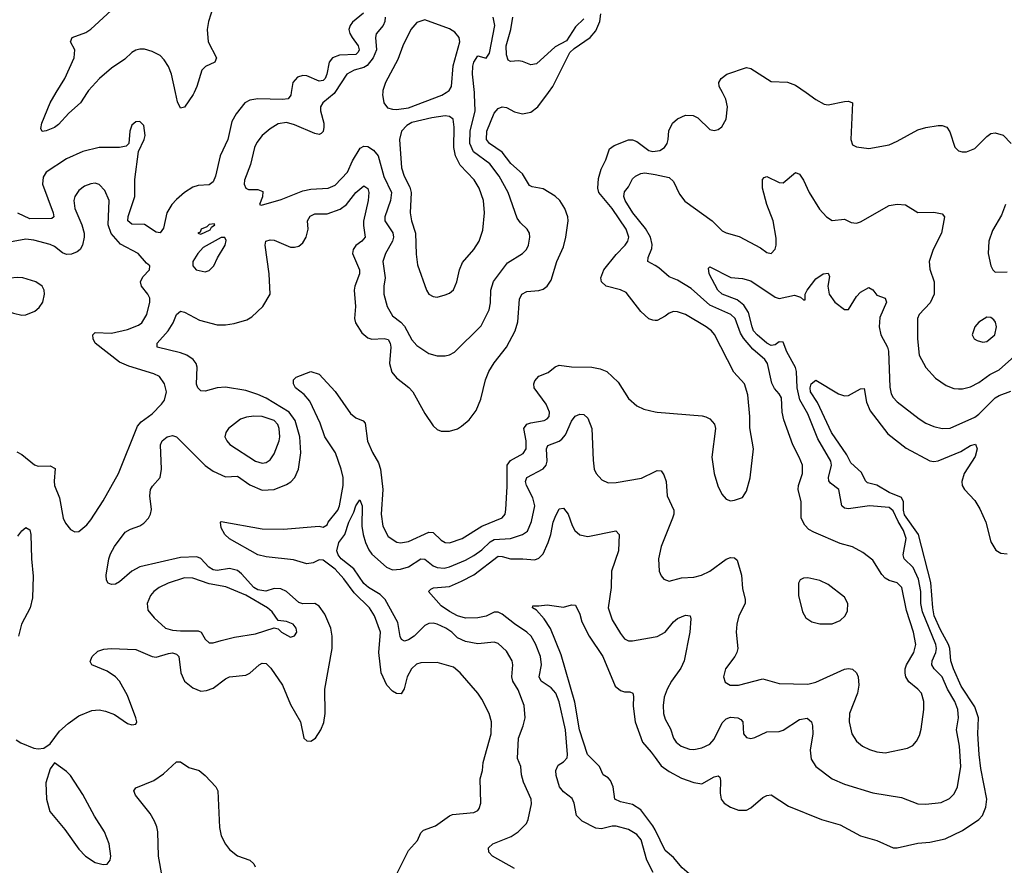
# Model space of a CAD drawing. Header units: inches. Extents: x 1694797 to 1849917, y 907313 to 1017959.
# Tile 412 of 656: x 1736880 to 1741715, y 996205 to 1000358. Entities that reach past the tile are written whole.
import ezdxf

# ---------------------------------------------------------------- set-up
doc = ezdxf.new("R2010")
doc.units = ezdxf.units.IN
doc.header["$MEASUREMENT"] = 0
for name, color, linetype in [('B7030', 7, 'Continuous'), ('B7040', 7, 'Continuous'), ('B7939', 7, 'Continuous'), ('B7949', 7, 'Continuous')]:
    doc.layers.add(name, color=color, linetype=linetype)

msp = doc.modelspace()

# ---------------------------------------------------------------- linework, layer by layer
at = {"layer": 'B7030', "color": 5}
for points, elevation in [([(1737059.6, 1000000), (1737101.2, 1000070), (1737146.9, 1000170), (1737150.6, 1000210), (1737129.7, 1000250), (1737137.6, 1000270), (1737204.3, 1000295.7), (1737230, 1000311), (1737390, 1000461.3)], 780), ([(1737830, 1000420.7), (1737806.6, 1000350), (1737799.8, 1000310), (1737805.7, 1000250), (1737846.5, 1000170), (1737838.3, 1000150), (1737792, 1000128), (1737774.2, 1000110), (1737749.6, 1000030), (1737736, 1000000)], 780), ([(1738567.9, 1000390), (1738514.8, 1000345.2), (1738502.7, 1000330), (1738497, 1000310), (1738501.5, 1000290), (1738512.7, 1000270), (1738542.6, 1000230), (1738546.8, 1000210), (1738541.4, 1000198.6), (1738530, 1000187.5), (1738450, 1000183.5), (1738416.1, 1000170), (1738400.3, 1000150), (1738387.7, 1000090), (1738379.9, 1000070), (1738370, 1000058.8), (1738350, 1000056), (1738290, 1000082.5), (1738270, 1000084.7), (1738243.8, 1000076.2), (1738222, 1000050), (1738213.8, 1000000)], 820), ([(1738675.3, 1000370), (1738673.6, 1000350), (1738665.1, 1000330), (1738631.2, 1000288.8), (1738626.6, 1000270), (1738632.6, 1000210), (1738616.6, 1000170), (1738586.9, 1000133.1), (1738570, 1000123.2), (1738522.7, 1000110), (1738487.1, 1000090), (1738427, 1000000)], 840), ([(1738973.9, 1000000), (1738989.3, 1000010), (1739000.7, 1000030), (1739009.3, 1000130.7), (1739041.2, 1000250), (1739038.8, 1000270), (1739016.5, 1000296.5), (1738990, 1000314), (1738870, 1000357.6), (1738830, 1000344.5), (1738801.1, 1000310), (1738761.7, 1000230), (1738736.8, 1000163.2), (1738677.2, 1000050), (1738663.6, 1000010), (1738662.5, 1000000)], 860), ([(1739112.9, 1000000), (1739102.9, 1000090), (1739106, 1000130), (1739110.7, 1000150), (1739130, 1000180.8), (1739170, 1000169), (1739186.6, 1000193.4), (1739212.9, 1000330), (1739205.7, 1000370)], 840), ([(1739650, 1000362), (1739610, 1000322.9), (1739565.9, 1000254.1), (1739510, 1000225.4), (1739418.1, 1000141.9), (1739390, 1000136.5), (1739350, 1000153), (1739330, 1000155.9), (1739290, 1000152.1), (1739279.3, 1000159.3), (1739270, 1000186), (1739269, 1000230), (1739291.2, 1000310), (1739301, 1000370)], 820), ([(1739476.3, 1000000), (1739498.7, 1000030), (1739582.4, 1000197.6), (1739603.3, 1000216.7), (1739681.2, 1000270), (1739710, 1000302.8), (1739729.2, 1000350), (1739733.2, 1000386.8)], 820), ([(1737644.7, 1000000), (1737624.8, 1000090), (1737610, 1000128.7), (1737590, 1000161.2), (1737570, 1000182.3), (1737530, 1000202.3), (1737493.1, 1000213.1), (1737470, 1000213.7), (1737450, 1000209), (1737430, 1000196.5), (1737395.5, 1000164.5), (1737330, 1000120.4), (1737272.2, 1000070), (1737217.7, 1000010), (1737211.1, 1000000)], 780)]:
    msp.add_lwpolyline(points, dxfattribs=dict(at, elevation=elevation))
at = {"layer": 'B7040', "color": 5, "elevation": 780}
msp.add_lwpolyline([(1740330.7, 1000000), (1740315.1, 1000030), (1740314, 1000050), (1740325.1, 1000070), (1740352.7, 1000090), (1740450, 1000122.6), (1740470, 1000118.7), (1740570, 1000054.4), (1740650, 1000050.6), (1740690, 1000036.3), (1740741.6, 1000000)], dxfattribs=at)
at = {"layer": 'B7939', "color": 5}
for points, elevation in [([(1736862, 996822), (1736885.8, 996805.8), (1736950, 996780.5), (1736970, 996776.3), (1736998.9, 996781.1), (1737030, 996802), (1737076, 996864), (1737118, 996902), (1737170, 996938.6), (1737234, 996966), (1737270, 996968.6), (1737301.9, 996961.9), (1737345, 996945), (1737410, 996901.1), (1737430, 996894.4), (1737450, 996898.8), (1737454.7, 996910), (1737449.6, 996930), (1737410, 997038.7), (1737370.6, 997110), (1737350, 997130.6), (1737310, 997158.9), (1737234, 997190), (1737225.6, 997205.6), (1737236.3, 997230), (1737264.1, 997255.9), (1737293.1, 997266.9), (1737329.9, 997270.1), (1737450, 997265), (1737530, 997230.7), (1737550, 997226.9), (1737610, 997245.2), (1737630, 997247.7), (1737650, 997241.7), (1737661, 997230), (1737671.2, 997150), (1737689.4, 997110), (1737730, 997075.9), (1737770, 997060.8), (1737797.3, 997062.7), (1737830, 997074.8), (1737890, 997121.2), (1737910, 997131.1), (1737990, 997138.4), (1738010, 997148.8), (1738055.3, 997190), (1738070, 997198.2), (1738090, 997196.3), (1738112.7, 997172.7), (1738171.1, 997090), (1738210, 996995.5), (1738258.7, 996910), (1738276, 996830), (1738290, 996816), (1738310, 996814.8), (1738332.7, 996830), (1738359.5, 996870), (1738374.1, 996905.9), (1738380.5, 996950), (1738378.4, 997070), (1738414.3, 997270), (1738414.5, 997330), (1738407.8, 997370), (1738378.5, 997438.5), (1738350, 997478.2), (1738330, 997491.2), (1738270, 997488.5), (1738250, 997495.6), (1738190, 997549.2), (1738162.8, 997562.8), (1738130, 997564.4), (1738088.1, 997551.9), (1738050, 997557.2), (1738029.4, 997570), (1737970, 997637), (1737950, 997652.7), (1737910, 997662.5), (1737850, 997653.1), (1737830, 997656.3), (1737809.2, 997669.2), (1737770, 997711.2), (1737750, 997719.3), (1737670, 997716.4), (1737469.3, 997670.7), (1737430, 997649.9), (1737370, 997597.1), (1737350, 997586.5), (1737330, 997584.4), (1737314.5, 997590), (1737305.4, 997605.4), (1737304.1, 997630), (1737317.5, 997710), (1737325.1, 997734.9), (1737345, 997770), (1737398.6, 997841.4), (1737423.3, 997856.7), (1737470, 997872.6), (1737490, 997886), (1737512.2, 997910), (1737521.5, 997930), (1737527.3, 997952.7), (1737518.8, 998018.8), (1737522.2, 998050), (1737532.3, 998067.7), (1737569.9, 998110.1), (1737575.8, 998150), (1737571.1, 998270), (1737579.5, 998290), (1737604.2, 998310), (1737630, 998316.4), (1737650, 998308.7), (1737790, 998169.4), (1737830, 998140.5), (1737890, 998113.4), (1737950, 998115.4), (1738010, 998073.4), (1738070, 998048), (1738130, 998051.3), (1738190, 998075.3), (1738211.3, 998088.7), (1738230.9, 998109.1), (1738249.9, 998150.1), (1738261, 998230), (1738255.3, 998310), (1738232.3, 998390), (1738202.5, 998430), (1738090, 998499.9), (1738050, 998518.1), (1737990, 998537.1), (1737890, 998553.4), (1737850, 998549.3), (1737790, 998533.5), (1737770, 998534.6), (1737754, 998550), (1737748.2, 998568.2), (1737751.3, 998651.3), (1737746.8, 998670), (1737732.4, 998690), (1737700.4, 998710), (1737670, 998721.8), (1737554.5, 998750), (1737555.6, 998770), (1737608.5, 998830), (1737633.6, 998870), (1737650, 998910.4), (1737670, 998926.7), (1737690, 998922), (1737762.7, 998882.7), (1737850, 998859.3), (1737890, 998859.6), (1737933.3, 998866.7), (1737995.5, 998884.5), (1738020.7, 998899.3), (1738074.7, 998950), (1738110.8, 999010), (1738105.4, 999110), (1738085.2, 999250), (1738089.3, 999270.7), (1738110, 999276.6), (1738130, 999275.3), (1738210, 999241.7), (1738230, 999240.1), (1738250, 999245.5), (1738270, 999262.7), (1738287.5, 999290), (1738296.4, 999330), (1738294.1, 999370), (1738306.3, 999393.7), (1738330, 999404.8), (1738390, 999404.3), (1738453.2, 999426.8), (1738485, 999450), (1738530, 999510.2), (1738570, 999541.5), (1738589.2, 999529.2), (1738593.9, 999510), (1738590.8, 999470.8), (1738568.6, 999368.6), (1738567.7, 999347.7), (1738577.2, 999290), (1738559.6, 999270), (1738530, 999249.8), (1738517.1, 999230), (1738514.4, 999210), (1738549.4, 999130), (1738547.9, 999110), (1738525.2, 999050), (1738521.8, 999030), (1738529.4, 998950), (1738524.7, 998890), (1738529.2, 998870), (1738560.7, 998820.7), (1738590, 998795.6), (1738610, 998789), (1738670, 998791.6), (1738690, 998786.7), (1738699.8, 998770), (1738703.3, 998750), (1738696.1, 998670), (1738707.4, 998627.4), (1738730, 998599.7), (1738791.6, 998551.6), (1738811.1, 998531.1), (1738870, 998423.8), (1738910, 998363), (1738930, 998344.9), (1738950, 998338), (1738990, 998338), (1739030, 998348.2), (1739050, 998361.6), (1739087, 998393), (1739120.9, 998439.1), (1739145, 998495), (1739168.1, 998590), (1739183.4, 998630), (1739210, 998672.4), (1739270.6, 998750), (1739313.3, 998830), (1739325.5, 998874.5), (1739333.7, 998986.3), (1739345.4, 999010), (1739370, 999023.2), (1739430, 999028.3), (1739450, 999034.7), (1739470, 999048.9), (1739490, 999078.7), (1739518.6, 999170), (1739550, 999242.4), (1739562.7, 999290), (1739573, 999370), (1739571.3, 999390), (1739557.6, 999430), (1739532.6, 999470), (1739510, 999492.2), (1739450, 999527.1), (1739396.6, 999536.6), (1739383.6, 999543.6), (1739350, 999601.1), (1739292.6, 999652.6), (1739250, 999708.2), (1739186.4, 999750), (1739173.2, 999770), (1739174, 999810), (1739210, 999899.6), (1739230, 999922.6), (1739250, 999930.2), (1739270, 999926.3), (1739310, 999905.5), (1739350, 999896.1), (1739390, 999903.9), (1739424.1, 999930), (1739476.3, 1000000)], 820), ([(1738213.8, 1000000), (1738211.8, 999988.2), (1738197.6, 999970), (1738170, 999965.4), (1738050, 999969.3), (1738010, 999962.4), (1737985.5, 999950), (1737943.5, 999896.5), (1737922.2, 999857.8), (1737901.3, 999770), (1737864.1, 999690), (1737841.4, 999590), (1737830, 999562.5), (1737810, 999547.3), (1737755.7, 999544.3), (1737730, 999536.4), (1737690, 999509.9), (1737650, 999475.3), (1737627.3, 999450), (1737603.3, 999410), (1737585.8, 999334.2), (1737570, 999310.8), (1737550, 999315.2), (1737492, 999352), (1737430, 999354.5), (1737410.6, 999370), (1737411.9, 999391.9), (1737445.5, 999490), (1737446.1, 999573.9), (1737462.6, 999710), (1737490.8, 999770), (1737495.6, 999790), (1737490, 999839), (1737470, 999858.4), (1737450, 999856.9), (1737430, 999840.9), (1737420.3, 999810), (1737416.5, 999750), (1737403.5, 999736.5), (1737369.5, 999730.5), (1737270, 999731.1), (1737190, 999711.2), (1737110, 999675.3), (1737009.3, 999610), (1736995, 999585), (1736992.1, 999550), (1737043.5, 999410), (1737047, 999390), (1737038.3, 999381.7), (1736930, 999380.1), (1736870, 999407.9)], 820), ([(1737211.1, 1000000), (1737178.2, 999950), (1737121, 999899), (1737070, 999843.4), (1737050, 999827.9), (1737010, 999812.6), (1736989.8, 999809.8), (1736983.1, 999823.1), (1736988.9, 999850), (1737029.9, 999950), (1737059.6, 1000000)], 780), ([(1737736, 1000000), (1737731.5, 999990), (1737690, 999927.8), (1737670, 999923.6), (1737654.7, 999954.7), (1737644.7, 1000000)], 780), ([(1738427, 1000000), (1738424.2, 999995.8), (1738368.1, 999950), (1738357.8, 999930), (1738356.8, 999910), (1738372.9, 999850), (1738373.1, 999830), (1738370.2, 999809.7), (1738360.4, 999799.6), (1738350, 999794), (1738330, 999799.1), (1738230, 999841.1), (1738190, 999853.3), (1738150, 999846.5), (1738110, 999822.5), (1738070.2, 999790), (1738044.6, 999755.4), (1738033.5, 999730), (1738013.6, 999646.4), (1737983.7, 999570), (1737981.6, 999550), (1737990, 999531), (1738004.1, 999524.1), (1738050, 999523.8), (1738074.4, 999514.4), (1738072.4, 999487.6), (1738058, 999450), (1738067.1, 999447.1), (1738164.2, 999475.8), (1738270, 999518), (1738310, 999525.2), (1738395.1, 999530), (1738430, 999545.8), (1738490, 999609.4), (1738514.9, 999665.1), (1738552.1, 999727.9), (1738570, 999737.7), (1738590, 999735.4), (1738617.9, 999717.9), (1738639.6, 999690), (1738668.5, 999588.5), (1738705.6, 999510), (1738700.6, 999470), (1738672.8, 999390), (1738673.9, 999370), (1738711.6, 999311.6), (1738715.2, 999290), (1738710.1, 999269.9), (1738677, 999210), (1738664.1, 999170), (1738674.2, 999090), (1738668.1, 999050), (1738668.8, 999010), (1738683.8, 998950), (1738710, 998903.6), (1738751.8, 998871.8), (1738770, 998852.2), (1738805.7, 998785.7), (1738830, 998758.6), (1738890, 998719.2), (1738930, 998708), (1738970, 998707.6), (1738990, 998711.7), (1739015.3, 998724.7), (1739145.7, 998854.3), (1739186.3, 998933.7), (1739192.4, 998967.6), (1739194.5, 999030), (1739207.1, 999072.9), (1739276.2, 999163.8), (1739349.4, 999210), (1739369.6, 999230), (1739378.9, 999250), (1739386, 999290), (1739383.6, 999310), (1739372, 999330), (1739340.1, 999360.1), (1739323.5, 999383.5), (1739278.5, 999510), (1739235.4, 999590), (1739189.2, 999650), (1739109, 999709), (1739091.2, 999750), (1739091.7, 999810), (1739116.6, 999910), (1739114, 999990), (1739112.9, 1000000)], 840), ([(1738662.5, 1000000), (1738661.5, 999990), (1738667.9, 999950), (1738685.9, 999925.9), (1738710, 999918), (1738730, 999917), (1738790, 999924.6), (1738953.3, 999986.7), (1738973.9, 1000000)], 860), ([(1740000, 998881.5), (1739990, 998881.6), (1739970, 998889.6), (1739930, 998925.6), (1739857.7, 999017.7), (1739831.3, 999031.3), (1739760.7, 999050), (1739737.3, 999070), (1739734, 999090), (1739749, 999130), (1739810, 999205), (1739854.1, 999250), (1739866.5, 999270), (1739871.6, 999290), (1739858.4, 999330), (1739788.8, 999430), (1739723.8, 999510), (1739719.1, 999530), (1739721.9, 999578.1), (1739735.4, 999624.6), (1739758.5, 999670), (1739776.5, 999723.5), (1739800, 999740), (1739870, 999767.5), (1739890, 999767.5), (1739910, 999759.8), (1739970, 999716.3), (1739990, 999711.1), (1740000, 999712.6)], 780), ([(1740000, 999150.4), (1739964.8, 999170), (1739966.2, 999190), (1739984.9, 999235.1), (1739986, 999254), (1739977.4, 999290), (1739952.9, 999332.9), (1739890.6, 999410), (1739852.9, 999470), (1739847, 999490), (1739850, 999513.4), (1739870, 999537.3), (1739890, 999576.3), (1739903.7, 999590), (1739930, 999602.6), (1739950, 999606.5), (1740000, 999597)], 760), ([(1736865.1, 998234.9), (1736890, 998222.3), (1736952.1, 998172.1), (1736970, 998165.3), (1737030, 998167.2), (1737053.4, 998153.4), (1737048.5, 998091.5), (1737051.1, 998071.1), (1737074.6, 998010), (1737094, 997910), (1737104.9, 997884.9), (1737130, 997854), (1737150, 997842.8), (1737170, 997844), (1737210, 997877.1), (1737230, 997902.4), (1737290, 997995.3), (1737365.6, 998130), (1737458, 998362), (1737476.9, 998383.1), (1737530, 998423.1), (1737576.9, 998470), (1737591.2, 998490), (1737601.1, 998530), (1737591.1, 998570), (1737566.4, 998606.4), (1737539, 998619), (1737415.8, 998655.8), (1737370, 998676.5), (1737251, 998770), (1737240.4, 998790), (1737238.7, 998810), (1737250, 998822.4), (1737330, 998819), (1737410, 998835.9), (1737462.9, 998857.1), (1737479.2, 998870), (1737503.9, 998910), (1737518.5, 998970), (1737518.3, 998990), (1737510, 999009.3), (1737477.4, 999050), (1737472.6, 999070), (1737484, 999096), (1737518, 999130), (1737519, 999150), (1737502.6, 999162.6), (1737462, 999210), (1737375.3, 999255.3), (1737328.8, 999308.8), (1737313.9, 999350), (1737318.6, 999470), (1737298.7, 999518.7), (1737270, 999548.7), (1737250, 999554.6), (1737230, 999552.7), (1737198.7, 999541.3), (1737170, 999519.7), (1737150.2, 999489.8), (1737145.4, 999470), (1737150.1, 999430), (1737185.1, 999350), (1737196.6, 999310), (1737197.1, 999290), (1737188, 999250), (1737176.6, 999230), (1737162.2, 999217.8), (1737134, 999206), (1737110, 999204.2), (1737090, 999212.5), (1737050, 999243.9), (1737030, 999253.3), (1736950, 999274.9), (1736910, 999280.2), (1736830, 999264.8)], 840), ([(1738733.6, 996166.4), (1738790, 996277.6), (1738832.9, 996327.1), (1738850, 996364.4), (1738863, 996377), (1738921.4, 996398.6), (1738990, 996448.5), (1739005.2, 996454.8), (1739110, 996463.7), (1739130, 996474.9), (1739136.5, 996483.5), (1739145.1, 996510), (1739142, 996630), (1739152.8, 996670), (1739156.3, 996710), (1739194.7, 996850), (1739197.7, 996910), (1739186.2, 996950), (1739150, 997020.5), (1739130, 997049.6), (1739043.1, 997150), (1739010, 997178.4), (1738930, 997201.5), (1738850, 997198.9), (1738827.9, 997192.1), (1738804, 997170), (1738783.6, 997130), (1738768.7, 997071.3), (1738753.4, 997046.6), (1738730, 997048.1), (1738710, 997059.8), (1738683.6, 997090), (1738655.2, 997150), (1738643.4, 997250), (1738651.3, 997350), (1738622.7, 997430), (1738598.6, 997470), (1738522.5, 997542.5), (1738472.4, 997612.4), (1738430, 997658.9), (1738370, 997704), (1738350, 997705), (1738320.5, 997690), (1738290, 997686.2), (1738224.8, 997704.8), (1738090, 997720.2), (1738050, 997729.9), (1737910, 997807.7), (1737887, 997830), (1737870, 997862), (1737866, 997890), (1737870, 997892.9), (1738070, 997857.7), (1738175.7, 997855.7), (1738350.2, 997870.2), (1738370, 997865.5), (1738390, 997877.1), (1738395.3, 997890), (1738442.6, 997950), (1738450.6, 997970), (1738468.1, 998070), (1738467.7, 998110), (1738459, 998150), (1738430.8, 998230.8), (1738378.9, 998310), (1738355.9, 998375.9), (1738304.1, 998484.1), (1738276.7, 998516.7), (1738234.2, 998550), (1738224, 998570), (1738224.5, 998590), (1738236.9, 998603.1), (1738310, 998630.8), (1738350, 998616.5), (1738430, 998531.7), (1738504.4, 998424.4), (1738530, 998403.2), (1738567.5, 998387.5), (1738576.9, 998376.9), (1738588, 998288), (1738612.1, 998232.1), (1738641.6, 998181.6), (1738651.9, 998150), (1738663.7, 998050), (1738655, 997930), (1738662.5, 997870), (1738690, 997819.5), (1738732.2, 997792.2), (1738750, 997788.4), (1738790, 997794.5), (1738890, 997840.6), (1738910, 997839.5), (1738950, 997802.6), (1738970, 997790.2), (1738990, 997788.6), (1739053.7, 997810), (1739149.9, 997870.1), (1739250, 997912.3), (1739263.4, 997930), (1739268.1, 997951.9), (1739274.6, 998065.4), (1739274.5, 998170), (1739290, 998192.9), (1739353.1, 998226.9), (1739367.5, 998250), (1739367.7, 998290), (1739355.2, 998350), (1739370, 998371), (1739390, 998378.5), (1739455.6, 998390), (1739470, 998397.2), (1739479.5, 998410), (1739481.1, 998430), (1739465.3, 998470), (1739406.9, 998550), (1739404.9, 998570), (1739410, 998584.4), (1739430, 998608.1), (1739475.2, 998624.8), (1739510, 998652.9), (1739530, 998662), (1739590, 998653.6), (1739690, 998651.8), (1739730, 998643.1), (1739762.8, 998630), (1739818.3, 998578.3), (1739870, 998497.3), (1739910, 998462), (1739944.7, 998444.7), (1740000, 998432.6)], 780), ([(1739309.6, 996190), (1739202, 996250), (1739184.5, 996270), (1739181.7, 996290), (1739204.2, 996310), (1739293, 996347), (1739328.2, 996370), (1739369.6, 996410), (1739376.3, 996430), (1739392.9, 996507.1), (1739392, 996530), (1739354, 996614), (1739344.7, 996650), (1739341.8, 996690), (1739325, 996730), (1739328.8, 996830), (1739353.3, 996890), (1739362.4, 996930), (1739356.8, 996990), (1739327.5, 997067.5), (1739302.2, 997110), (1739297.4, 997130), (1739302, 997190), (1739298.5, 997210), (1739270, 997256.4), (1739230, 997295.1), (1739210, 997300.9), (1739130, 997292.3), (1739070, 997304.9), (1739030, 997321.4), (1739001.8, 997350), (1738972.7, 997370), (1738930, 997389.9), (1738910, 997394.4), (1738890, 997393.3), (1738870, 997382.3), (1738817.8, 997330), (1738790, 997312.3), (1738770, 997306.2), (1738754.5, 997314.5), (1738748.3, 997328.3), (1738737.6, 997397.6), (1738674.9, 997510), (1738650, 997535.6), (1738592.4, 997570), (1738570, 997589), (1738521.3, 997661.3), (1738458.6, 997710), (1738444.4, 997730), (1738437.9, 997750), (1738446.4, 997790), (1738476.7, 997830), (1738495.9, 997890), (1738521.1, 997938.9), (1738530, 997970.4), (1738550, 998000.7), (1738561.5, 997970), (1738560.9, 997870), (1738566.1, 997830), (1738577.7, 997790), (1738594.3, 997754.3), (1738610, 997733.2), (1738681, 997670), (1738710, 997656.6), (1738750, 997658.7), (1738790, 997670.7), (1738850, 997710.1), (1738870, 997708.7), (1738910, 997675.9), (1738930, 997667.4), (1738965, 997665), (1738990.2, 997670.2), (1739070, 997703.6), (1739110, 997725.9), (1739150, 997754.8), (1739190, 997794.4), (1739210, 997805.7), (1739290.4, 997809.6), (1739349.9, 997830.1), (1739373.8, 997846.2), (1739393.7, 997893.7), (1739410.5, 997970), (1739399.9, 998010), (1739368.4, 998070), (1739364.4, 998090), (1739369.8, 998110), (1739450, 998152), (1739464.7, 998170), (1739470.5, 998190), (1739467.4, 998250), (1739473.1, 998266.9), (1739530, 998288.7), (1739542.4, 998297.6), (1739560.7, 998319.3), (1739590, 998386), (1739608.7, 998411.3), (1739630, 998421.3), (1739650, 998418.7), (1739670, 998400.4), (1739690.1, 998350.1), (1739695.5, 998195.5), (1739701.1, 998150), (1739710.4, 998130), (1739738.7, 998098.7), (1739770, 998083.1), (1739810, 998084.4), (1739933.5, 998106.5), (1740000, 998139.6)], 760), ([(1739991.7, 996170), (1739959.8, 996230), (1739931.4, 996330), (1739910, 996356.4), (1739870, 996381.4), (1739810, 996397.4), (1739790, 996397.3), (1739736.5, 996383.5), (1739710, 996386.8), (1739642, 996422), (1739614.2, 996450), (1739603.1, 996510), (1739593.3, 996533.3), (1739550, 996565.7), (1739530.6, 996590.6), (1739514.1, 996645.9), (1739512.6, 996670), (1739523.6, 996696.4), (1739550, 996713.4), (1739567.9, 996732.1), (1739570.5, 996750), (1739560.9, 996870), (1739530, 997008), (1739512.5, 997050), (1739490, 997076.8), (1739440.6, 997110), (1739431.3, 997130), (1739443.2, 997190), (1739437, 997230), (1739412.6, 997292.6), (1739391, 997331), (1739370.6, 997350.6), (1739310.3, 997390.3), (1739250, 997438.9), (1739230, 997449), (1739210, 997449), (1739170, 997429.3), (1739130, 997420.2), (1739070, 997419.3), (1739030, 997430.5), (1738990, 997451), (1738950, 997479.2), (1738887, 997550), (1738898.9, 997561.1), (1738912.6, 997567.4), (1738990, 997574.7), (1739050, 997601), (1739110, 997631.9), (1739230, 997722.9), (1739250, 997722.3), (1739290, 997709.6), (1739350.7, 997710.7), (1739410, 997705.4), (1739430, 997713.2), (1739450, 997734.7), (1739475.9, 997790), (1739488.6, 997830), (1739499.3, 997890), (1739510, 997915.6), (1739530, 997956), (1739550, 997959.1), (1739572.9, 997930), (1739593.4, 997873.4), (1739606.7, 997850), (1739630, 997828.7), (1739670, 997820.3), (1739808.1, 997848.1), (1739823.8, 997830), (1739820.2, 997750), (1739787, 997650), (1739784.2, 997570), (1739770.2, 997470), (1739790, 997410.6), (1739830, 997343), (1739850, 997317.6), (1739870, 997306.9), (1739890, 997307.2), (1740000, 997326.4)], 740), ([(1736870, 997820.8), (1736890, 997847.7), (1736910, 997864.2), (1736930, 997852.7), (1736935.1, 997830), (1736937.2, 997710), (1736945.7, 997625.7), (1736942.1, 997517.9), (1736931, 997469), (1736889.3, 997390), (1736873.7, 997330)], 820), ([(1740000, 996378.8), (1739990, 996399), (1739930, 996477), (1739890, 996503.1), (1739830, 996516.2), (1739802.9, 996530), (1739794.5, 996590), (1739782, 996622), (1739770, 996635.1), (1739745.7, 996650), (1739728.1, 996690), (1739668.8, 996748.8), (1739629.2, 996870), (1739605.7, 997005.7), (1739539, 997239), (1739487.5, 997367.5), (1739455.9, 997415.9), (1739417.4, 997457.4), (1739399, 997470), (1739400.2, 997479.8), (1739430, 997478.7), (1739470, 997484.7), (1739550, 997472.4), (1739590, 997484.9), (1739610, 997482), (1739630, 997438.8), (1739641.1, 997401.1), (1739676.6, 997330), (1739743.4, 997230), (1739804.8, 997084.8), (1739830, 997063.7), (1739850, 997057.4), (1739876.5, 997056.5), (1739890.3, 997050.3), (1739894.7, 997034.7), (1739893.4, 996986.6), (1739903.1, 996910), (1739938.8, 996810), (1739981.2, 996761.2), (1740000, 996735.2)], 720), ([(1737579.2, 996150), (1737561, 996250), (1737558.3, 996370), (1737553.5, 996393.5), (1737542.5, 996422.5), (1737520, 996460), (1737447.8, 996550), (1737439.7, 996570), (1737450, 996586), (1737539.3, 996620.7), (1737585.6, 996654.4), (1737650, 996713.4), (1737670, 996712.4), (1737710, 996685.3), (1737761, 996670), (1737790, 996645.5), (1737843.8, 996590), (1737853.4, 996570), (1737860.5, 996390), (1737869.4, 996350), (1737890, 996308.8), (1737910, 996283.2), (1737950, 996251.5), (1738010.2, 996230.2), (1738030, 996212), (1738036.8, 996196.8)], 780)]:
    msp.add_lwpolyline(points, dxfattribs=dict(at, elevation=elevation))
for points, elevation in [([(1738970, 999885.4), (1738904.1, 999875.9), (1738806.4, 999853.6), (1738781.5, 999838.5), (1738755.4, 999810), (1738745.5, 999770), (1738754.8, 999630), (1738767.8, 999590), (1738795.6, 999535.6), (1738802, 999510), (1738797.9, 999410), (1738803.7, 999370), (1738823, 999310), (1738826.5, 999206.5), (1738834, 999154), (1738877, 999030), (1738890, 999010.5), (1738910, 998998.7), (1738930, 998995.3), (1738970, 999006.7), (1738990, 999014.9), (1739010, 999030.7), (1739026.6, 999070), (1739039.8, 999130), (1739054.4, 999165.6), (1739110, 999230.2), (1739137, 999270), (1739154.9, 999325.1), (1739162.1, 999410), (1739158.4, 999470), (1739135.9, 999530), (1739111.9, 999571.9), (1739043.4, 999643.4), (1739019.9, 999690), (1739012.3, 999730), (1739012.9, 999830), (1739008, 999870), (1738990, 999883.2)], 860), ([(1737835.3, 999355.3), (1737810, 999352.7), (1737798.5, 999341.5), (1737771.3, 999330), (1737766, 999314), (1737754, 999310), (1737770, 999304.7), (1737814.5, 999325.5), (1737821.2, 999338.8), (1737838, 999350)], 840), ([(1737870, 999288.7), (1737781.4, 999238.6), (1737754, 999210), (1737730.8, 999170), (1737730.8, 999150), (1737746, 999130), (1737790, 999120.4), (1737810, 999126.4), (1737834, 999150), (1737851.6, 999188.4), (1737889, 999250), (1737893.2, 999273.2), (1737888, 999288)], 840), ([(1736870, 999092.2), (1736830, 999088), (1736790.7, 999070), (1736766.8, 999050), (1736750.7, 999030), (1736748.1, 998991.9), (1736770.5, 998950.5), (1736794.9, 998934.9), (1736850, 998917.1), (1736890, 998907.7), (1736910, 998908.2), (1736954.2, 998925.8), (1736976, 998944), (1736994, 998970), (1737002, 999010), (1736999.7, 999030), (1736989.5, 999050), (1736959, 999070), (1736895.3, 999090)], 860), ([(1738030, 998411.4), (1737993.7, 998406.3), (1737963.7, 998396.3), (1737904.9, 998350), (1737891.8, 998330), (1737887.2, 998310), (1737896.5, 998290), (1737912, 998272), (1738037.6, 998190), (1738070, 998179.3), (1738090, 998182.6), (1738110, 998196.5), (1738130, 998225.3), (1738154.2, 998290), (1738157.8, 998310), (1738155, 998350), (1738147.5, 998370), (1738130, 998389.8), (1738070, 998409.8)], 840), ([(1737690, 997616.2), (1737608.5, 997590), (1737564.9, 997570), (1737538.7, 997550), (1737523.1, 997530), (1737506, 997490), (1737510, 997458.8), (1737539.9, 997419.9), (1737595.5, 997370), (1737630, 997359.7), (1737670, 997355.9), (1737756.2, 997356.2), (1737770.3, 997350), (1737790, 997314.9), (1737810, 997298.3), (1737830, 997296.9), (1737870, 997308.4), (1737935.1, 997324.9), (1738038.1, 997341.9), (1738130, 997372), (1738150, 997366), (1738166, 997350), (1738210, 997324.9), (1738230, 997331.3), (1738241.2, 997350), (1738238, 997370), (1738222.7, 997390), (1738190, 997402.9), (1738150, 997408), (1738119.6, 997450), (1738096.9, 997470), (1737990, 997531.2), (1737892, 997572), (1737810, 997587.5), (1737730, 997615.6)], 840), ([(1737050, 996708.7), (1737030, 996678), (1737008.4, 996610), (1737011.8, 996530), (1737027.2, 996470), (1737101.6, 996381.6), (1737170, 996283.8), (1737202.4, 996250), (1737250, 996219.5), (1737290, 996208.2), (1737310, 996210.7), (1737324.5, 996230), (1737327.8, 996250), (1737319.2, 996310), (1737296.8, 996370), (1737246.6, 996446.6), (1737190, 996552.3), (1737130, 996646), (1737110, 996665.6)], 820)]:
    msp.add_lwpolyline(points, close=True, dxfattribs=dict(at, elevation=elevation))
at = {"layer": 'B7949', "color": 5}
for points, elevation in [([(1740000, 999712.6), (1740023.8, 999716.2), (1740046, 999730), (1740059.4, 999750), (1740065.3, 999770), (1740067.4, 999812.6), (1740086, 999850), (1740110, 999872), (1740150, 999889.2), (1740187.2, 999887.2), (1740210, 999876), (1740270, 999819.5), (1740290, 999814.6), (1740310, 999819.5), (1740327.9, 999832.1), (1740349.8, 999870), (1740355.3, 999930), (1740347.6, 999967.6), (1740330.7, 1000000)], 780), ([(1740741.6, 1000000), (1740790, 999966), (1740830, 999943.8), (1740850, 999939.3), (1740930, 999957), (1740950, 999957.6), (1740970, 999950.6), (1740961.1, 999770), (1740970, 999744), (1740990, 999733), (1741050, 999724.9), (1741150, 999744.2), (1741190, 999761.3), (1741290, 999816.9), (1741330.7, 999829.3), (1741390, 999839.1), (1741410, 999838.9), (1741432.4, 999830), (1741448.1, 999808.1), (1741471.9, 999731.9), (1741490, 999713.4), (1741508.6, 999708.6), (1741530, 999708.7), (1741570, 999725.3), (1741630, 999784.9), (1741650, 999798.9), (1741670, 999803.1), (1741710, 999790.3), (1741748.4, 999750)], 780), ([(1740000, 999597), (1740070, 999583.7), (1740090, 999563), (1740120.8, 999500.8), (1740146.1, 999466.1), (1740280.2, 999370), (1740330, 999321.3), (1740350, 999311.2), (1740413.7, 999293.7), (1740518, 999238), (1740550, 999214.4), (1740570, 999210.5), (1740590, 999231), (1740595.1, 999250), (1740595.7, 999284.3), (1740580.2, 999370), (1740548.9, 999451.1), (1740528.7, 999531.3), (1740527.2, 999572.8), (1740536.2, 999583.8), (1740550, 999588.2), (1740610, 999558.4), (1740630, 999557.1), (1740690, 999607.7), (1740710, 999599.1), (1740730, 999570.5), (1740757.8, 999510), (1740807.1, 999427.1), (1740841.7, 999390), (1740870, 999372.4), (1740930, 999378), (1740962.6, 999362.6), (1740990, 999359), (1741010, 999365.5), (1741150, 999444.9), (1741190, 999452.2), (1741230, 999448.4), (1741290, 999410.4), (1741370, 999413.4), (1741410, 999404.9), (1741421.6, 999390), (1741407.3, 999310), (1741366.8, 999230), (1741346.4, 999170), (1741350, 999133.4), (1741370.2, 999070), (1741371.6, 999010), (1741352.1, 998967.9), (1741298, 998910), (1741289, 998890), (1741289.2, 998790.8), (1741296.5, 998710), (1741330.3, 998650), (1741377.6, 998597.6), (1741430, 998561.1), (1741467.3, 998547.3), (1741490, 998545.5), (1741510, 998544.9), (1741550, 998554.2), (1741590, 998576.3), (1741644.4, 998615.6), (1741690, 998637.8), (1741781, 998719)], 760), ([(1741721.3, 999450), (1741702.4, 999397.6), (1741658, 999322), (1741638.7, 999270), (1741637, 999210), (1741648.8, 999148.8), (1741658.8, 999130), (1741670, 999118.8), (1741730, 999119.3)], 780), ([(1740000, 998139.6), (1740010, 998144.6), (1740030, 998142.4), (1740043, 998123), (1740054, 998090), (1740060.2, 998020.2), (1740092.9, 997950), (1740092.6, 997930), (1740085.8, 997910), (1740030.2, 997770), (1740017.3, 997710), (1740021.1, 997650), (1740030, 997626.8), (1740044, 997610), (1740070, 997600.4), (1740130, 997616.9), (1740190, 997620.9), (1740229, 997630), (1740270, 997650.3), (1740350, 997709.1), (1740370, 997716.1), (1740390, 997714.9), (1740403.8, 997703.8), (1740425.4, 997630), (1740430, 997564.7), (1740443.2, 997510), (1740443.5, 997490), (1740411.4, 997430), (1740401.5, 997390), (1740399, 997350), (1740406, 997270), (1740402, 997250), (1740392.2, 997230), (1740346.5, 997170), (1740337, 997130), (1740344.5, 997104.5), (1740369.2, 997089.2), (1740410, 997090.3), (1740530, 997120.3), (1740610, 997097.6), (1740750, 997094.4), (1740790, 997105.2), (1740930, 997168.2), (1740950, 997172.2), (1740969.1, 997169.1), (1740990.3, 997150), (1740997.3, 997130), (1741001.8, 997090), (1740994.4, 997050), (1740955.8, 996950), (1740952.9, 996910), (1740966, 996850), (1740990, 996814.4), (1741019.3, 996790), (1741053, 996773), (1741090, 996761.8), (1741130, 996758), (1741240.1, 996779.9), (1741266, 996794), (1741284.8, 996815.2), (1741298.2, 996841.8), (1741306.4, 996873.6), (1741320.9, 996970), (1741320.8, 997010), (1741308.3, 997050), (1741290.5, 997070.5), (1741246.1, 997106.1), (1741232, 997130), (1741227.9, 997147.9), (1741228.7, 997170), (1741235.8, 997190), (1741271.4, 997250), (1741280.2, 997290), (1741269.9, 997350), (1741235.9, 997455.9), (1741212.8, 997570), (1741190, 997591.7), (1741150, 997603.1), (1741130, 997615.1), (1741113.4, 997633.4), (1741070, 997704.4), (1741021, 997741), (1740970, 997768.7), (1740910, 997786.2), (1740780.4, 997840.4), (1740755, 997855), (1740735.1, 997875.1), (1740718.5, 997910), (1740718.3, 997990), (1740702.6, 998050), (1740704, 998070), (1740724.4, 998130), (1740724, 998170), (1740708.4, 998210), (1740676.4, 998270), (1740632.8, 998392.8), (1740624.4, 998430), (1740620.5, 998500.5), (1740610, 998521.3), (1740586.5, 998546.5), (1740573, 998573), (1740553, 998670), (1740539.6, 998690), (1740480.4, 998740.4), (1740434.1, 998794.1), (1740419.2, 998819.2), (1740393, 998890), (1740372.8, 998910), (1740270, 998956.7), (1740178.3, 999038.3), (1740110, 999079.5), (1740070, 999095.1), (1740019.5, 999139.5), (1740000, 999150.4)], 760), ([(1740000, 997326.4), (1740010, 997328.2), (1740050.7, 997349.3), (1740090, 997401.2), (1740110, 997417.8), (1740150, 997433.6), (1740172.7, 997430), (1740175.4, 997415.4), (1740171, 997350), (1740143.5, 997210), (1740127.5, 997172.5), (1740081.8, 997110), (1740059.7, 997070), (1740045.6, 997030), (1740040.6, 996990), (1740041.2, 996950), (1740050, 996923), (1740075.5, 996875.5), (1740091.5, 996830), (1740104, 996810), (1740128.7, 996790), (1740170, 996775.2), (1740190, 996773.2), (1740230, 996782), (1740270, 996800.2), (1740290, 996824.2), (1740330, 996904.7), (1740350, 996924.3), (1740370, 996933.1), (1740407.3, 996930), (1740421.3, 996921.3), (1740431.5, 996910), (1740435.3, 996850), (1740450, 996832.4), (1740470, 996827), (1740490, 996832), (1740550, 996860.8), (1740610, 996862.4), (1740630, 996868.1), (1740710, 996921.5), (1740747.2, 996927.2), (1740768.4, 996910), (1740773, 996890), (1740774.8, 996850), (1740761.8, 996770), (1740766.7, 996726.7), (1740790.3, 996690), (1740870, 996629.1), (1740930, 996604.2), (1741070, 996560.8), (1741210, 996537.3), (1741290, 996506.7), (1741330, 996505.4), (1741405.8, 996514.2), (1741446.8, 996533.2), (1741470, 996555.8), (1741485.8, 996590), (1741501.6, 996690), (1741495.2, 996790), (1741480.9, 996870), (1741490.5, 996930), (1741486.7, 996970), (1741472.4, 997010), (1741436, 997070), (1741409.9, 997130), (1741371.1, 997170), (1741358.8, 997190), (1741361.3, 997210), (1741379.7, 997250), (1741382.1, 997270), (1741378.4, 997290), (1741313.6, 997450), (1741306.3, 997490), (1741305.2, 997550), (1741293.5, 997610), (1741268.1, 997668.1), (1741224.1, 997710), (1741219.4, 997730), (1741233.3, 997810), (1741219.9, 997850), (1741193.8, 997893.8), (1741170, 997946), (1741150, 997962.4), (1741054, 997970), (1740950, 997955), (1740930, 997958.4), (1740917.2, 997970), (1740903.1, 998050), (1740862.1, 998082.1), (1740853.9, 998093.9), (1740852.4, 998110), (1740866.9, 998170), (1740863.8, 998190), (1740799.6, 998299.6), (1740750, 998421.6), (1740711.6, 998491.6), (1740697.4, 998550), (1740694.2, 998630), (1740689.5, 998650), (1740647.3, 998727.3), (1740630, 998775.1), (1740610, 998776.5), (1740590, 998761.2), (1740570, 998758.5), (1740550, 998769.5), (1740501, 998810), (1740484.5, 998830), (1740476.7, 998850), (1740459.8, 998919.8), (1740435.8, 998955.8), (1740402.9, 998982.9), (1740330, 999009.9), (1740308, 999030), (1740265.3, 999110), (1740262.4, 999137.6), (1740270, 999144), (1740372.2, 999092.2), (1740430, 999087.8), (1740470, 999075.6), (1740590, 998995.5), (1740610, 998989.3), (1740685.5, 999005.5), (1740715.3, 998995.3), (1740730, 998982), (1740738, 998982), (1740737.2, 999010), (1740746.6, 999030), (1740790, 999086), (1740826, 999110), (1740850, 999112.7), (1740856.7, 999096.7), (1740848.9, 999050), (1740855.2, 999010), (1740883.6, 998970), (1740930, 998934.6), (1740950, 998934.4), (1740990, 998998), (1741010, 999019.5), (1741050, 999042.4), (1741070, 999030.6), (1741090, 999004.4), (1741130.7, 998990), (1741137, 998970), (1741104.5, 998895.5), (1741100.5, 998850), (1741109.4, 998810), (1741142, 998750), (1741147.5, 998730), (1741153.9, 998553.9), (1741160.6, 998520.6), (1741170, 998502.3), (1741190, 998481.8), (1741298.1, 998398.1), (1741330, 998376.9), (1741370, 998359.7), (1741410, 998350.2), (1741450, 998352.4), (1741570, 998406.2), (1741590, 998420.8), (1741670, 998501.1), (1741690, 998513.1), (1741746.8, 998533.2)], 740), ([(1740000, 998432.6), (1740010, 998430.4), (1740231.7, 998411.7), (1740250, 998408.4), (1740270, 998397.1), (1740291.5, 998371.5), (1740296.4, 998350), (1740279.5, 998210), (1740290.3, 998130), (1740309, 998069), (1740327.9, 998027.9), (1740350, 998003.1), (1740370, 997995.8), (1740390, 997997.6), (1740430, 998010.7), (1740450, 998042.8), (1740468.1, 998108.1), (1740482.9, 998250), (1740466.1, 998353.9), (1740466.2, 998410), (1740455.8, 998515.8), (1740439.5, 998570), (1740386.6, 998626.6), (1740291.6, 998811.6), (1740276.8, 998830), (1740251.1, 998850), (1740150, 998910.9), (1740110, 998923.5), (1740090, 998924.2), (1740070, 998916.9), (1740050, 998901.3), (1740010, 998881.3), (1740000, 998881.5)], 780), ([(1740000, 996735.2), (1740030, 996693.5), (1740070, 996665.3), (1740130, 996632.3), (1740190, 996611), (1740230, 996605.6), (1740290, 996640.2), (1740310, 996644.6), (1740317.6, 996637.6), (1740322.2, 996622.2), (1740319.5, 996559.5), (1740324.8, 996530), (1740339, 996510), (1740370, 996490.2), (1740410, 996475.8), (1740450, 996475.6), (1740470, 996487), (1740530, 996538.7), (1740550, 996548.5), (1740570, 996550.4), (1740655.3, 996495.3), (1740817.3, 996430), (1740910, 996403.6), (1741010, 996350.3), (1741090, 996326.7), (1741170.3, 996290.3), (1741190, 996290.3), (1741290, 996313.8), (1741350, 996318), (1741424.2, 996335.8), (1741510, 996375.9), (1741589.8, 996430), (1741608, 996450), (1741625.4, 996490), (1741629.2, 996530), (1741599.7, 996679.7), (1741591.3, 996750), (1741585.1, 996850), (1741589.2, 996930), (1741570, 996983.4), (1741504.1, 997084.1), (1741465.4, 997170), (1741452.1, 997210), (1741448.2, 997270), (1741441.6, 997290), (1741401.3, 997361.3), (1741371.3, 997430), (1741363.9, 997470), (1741354.2, 997594.2), (1741294.6, 997830), (1741225.8, 997925.8), (1741219.6, 997950), (1741219.7, 997990), (1741211, 998011), (1741150, 998036), (1741090, 998071.6), (1741043.3, 998083.3), (1741033.3, 998093.3), (1741013.5, 998133.5), (1740962.4, 998182.4), (1740941.3, 998221.3), (1740866.9, 998330), (1740798.4, 998478.4), (1740763.7, 998530), (1740761.8, 998550), (1740767.3, 998570), (1740790, 998588.2), (1740901, 998521), (1740930, 998511.5), (1740950, 998512.6), (1741010, 998544.9), (1741026.4, 998546.4), (1741038.9, 998478.9), (1741056.8, 998436.8), (1741143.4, 998323.4), (1741233.9, 998253.9), (1741350, 998191.2), (1741370, 998188.4), (1741390, 998192), (1741502.1, 998237.9), (1741550, 998266.5), (1741573.6, 998273.6), (1741582, 998250), (1741573, 998213), (1741518.5, 998130), (1741507.6, 998090), (1741509.2, 998070), (1741520.7, 998050), (1741570, 997996.9), (1741595.5, 997955.5), (1741624.6, 997890), (1741650, 997793.4), (1741673.5, 997753.5), (1741698.2, 997738.2), (1741730, 997734)], 720), ([(1740000, 995512.3), (1740043.5, 995536.5), (1740070, 995557.1), (1740103.6, 995596.4), (1740164, 995710), (1740244.7, 995815.3), (1740268.8, 995871.2), (1740272.7, 995927.3), (1740262.5, 996010), (1740241.3, 996070), (1740190, 996143), (1740133.3, 996193.3), (1740090, 996243.2), (1740050, 996277.9), (1740000, 996378.8)], 720)]:
    msp.add_lwpolyline(points, dxfattribs=dict(at, elevation=elevation))
at = {"layer": 'B7949', "color": 5, "elevation": 780}
for points in [[(1741630, 998897), (1741590, 998872.3), (1741570.7, 998850), (1741558, 998810), (1741567.7, 998790), (1741581.7, 998781.7), (1741610, 998774), (1741630, 998778), (1741669.6, 998810), (1741677.7, 998850), (1741671.9, 998871.9), (1741663.3, 998883.3), (1741650, 998895.1)], [(1740750, 997617), (1740730, 997615.1), (1740713.4, 997606.6), (1740704.9, 997590), (1740704.4, 997530), (1740724, 997450), (1740740.4, 997420.4), (1740770, 997400.7), (1740810, 997390.6), (1740870, 997390.7), (1740910, 997407.3), (1740933.2, 997430), (1740944.8, 997455.2), (1740946.6, 997490), (1740930, 997522.7), (1740850, 997583.7), (1740810, 997604.5)]]:
    msp.add_lwpolyline(points, close=True, dxfattribs=at)

doc.saveas('drawing.dxf')
